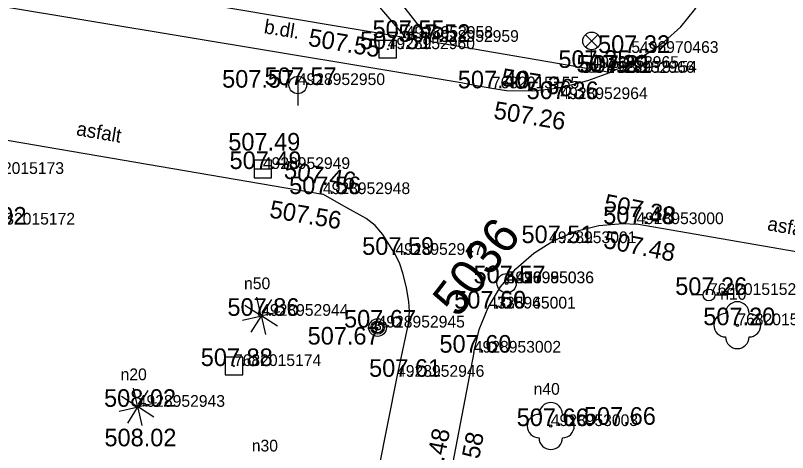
# Model space of a CAD drawing. Extents: x -669251 to -668549, y -1128351 to -1127698.
# Drawn here: x -668743.75 to -668710.85, y -1128091.87 to -1128073.23 of the extents above; entities that cross this region are included whole.
import ezdxf

# ---------------------------------------------------------------- set-up
doc = ezdxf.new("R2010")
doc.units = 0
for name, color, linetype in [('Vrstva 1', 7, 'Continuous'), ('Vrstva 10', 7, 'Continuous'), ('Vrstva 2', 7, 'Continuous'), ('Vrstva 22', 7, 'Continuous'), ('Vrstva 26', 7, 'Continuous'), ('Vrstva 27', 7, 'Continuous'), ('Vrstva 28', 7, 'Continuous'), ('Vrstva 3', 7, 'Continuous'), ('Vrstva 31', 7, 'Continuous'), ('Vrstva 33', 7, 'Continuous'), ('Vrstva 40', 7, 'Continuous'), ('Vrstva 47', 7, 'Continuous'), ('Vrstva 63', 7, 'Continuous')]:
    doc.layers.add(name, color=color, linetype=linetype)

msp = doc.modelspace()

# ---------------------------------------------------------------- linework, layer by layer
at = {"layer": 'Vrstva 1'}
for p, q in [((-668727.12, -1128074.19), (-668727.12, -1128074.19)), ((-668726.02, -1128074.36), (-668726.02, -1128074.36)), ((-668727.89, -1128074.67), (-668727.89, -1128074.67)), ((-668717.51, -1128074.83), (-668717.51, -1128074.83)), ((-668719.2, -1128075.47), (-668719.2, -1128075.47)), ((-668718.53, -1128075.68), (-668718.53, -1128075.68)), ((-668718.43, -1128075.67), (-668718.43, -1128075.67)), ((-668731.72, -1128076.2), (-668731.72, -1128076.2)), ((-668723.45, -1128076.34), (-668723.45, -1128076.34)), ((-668720.53, -1128076.8), (-668720.53, -1128076.8)), ((-668733.21, -1128079.78), (-668733.21, -1128079.78)), ((-668730.65, -1128080.85), (-668730.65, -1128080.85)), ((-668717.29, -1128082.13), (-668717.29, -1128082.13)), ((-668721.01, -1128082.94), (-668721.01, -1128082.94)), ((-668727.56, -1128083.44), (-668727.56, -1128083.44)), ((-668722.82, -1128084.65), (-668722.82, -1128084.65)), ((-668722.82, -1128084.65), (-668722.82, -1128084.65)), ((-668722.82, -1128084.65), (-668722.82, -1128084.65)), ((-668722.816, -1128084.652), (-668722.816, -1128084.652)), ((-668722.816, -1128084.652), (-668722.816, -1128084.652)), ((-668714.2, -1128085.15), (-668714.2, -1128085.15)), ((-668733.28, -1128086.04), (-668733.28, -1128086.04)), ((-668723.593, -1128085.726), (-668723.593, -1128085.726)), ((-668723.59, -1128085.73), (-668723.59, -1128085.73)), ((-668728.32, -1128086.54), (-668728.32, -1128086.54)), ((-668712.99, -1128086.44), (-668712.99, -1128086.44)), ((-668724.22, -1128087.61), (-668724.22, -1128087.61)), ((-668734.44, -1128088.18), (-668734.44, -1128088.18)), ((-668727.49, -1128088.64), (-668727.49, -1128088.64)), ((-668738.54, -1128089.92), (-668738.54, -1128089.92)), ((-668720.94, -1128090.74), (-668720.94, -1128090.74))]:
    msp.add_line(p, q, dxfattribs=at)
at = {"layer": 'Vrstva 10'}
for p, q in [((-668726.02, -1128074.36), (-668730.18, -1128069.02)), ((-668727.12, -1128074.19), (-668753.267, -1128069.782)), ((-668730.65, -1128070.03), (-668727.12, -1128074.19)), ((-668750.66, -1128071.79), (-668724.764, -1128076.096)), ((-668718.43, -1128075.67), (-668726.02, -1128074.36)), ((-668752.392, -1128077.131), (-668730.65, -1128080.85)), ((-668689.83, -1128086.92), (-668717.29, -1128082.13)), ((-668724.22, -1128087.61), (-668725.33, -1128093.44)), ((-668733.13, -1128117.41), (-668727.49, -1128088.64))]:
    msp.add_line(p, q, dxfattribs=at)
for points in [[(-668724.764, -1128076.096), (-668724.107, -1128076.218), (-668723.45, -1128076.34), (-668722.826, -1128076.427), (-668721.728, -1128076.451), (-668720.902, -1128076.369), (-668720.282, -1128076.254), (-668719.354, -1128076.005), (-668718.43, -1128075.67), (-668717.357, -1128075.169), (-668716.614, -1128074.726), (-668716.097, -1128074.35), (-668715.397, -1128073.714), (-668714.8, -1128072.98), (-668713.89, -1128071.66), (-668712.98, -1128070.34)], [(-668727.49, -1128088.64), (-668727.25, -1128087.508), (-668727.009, -1128086.376), (-668726.956, -1128085.843), (-668726.982, -1128085.439), (-668727.09, -1128084.831), (-668727.241, -1128084.227), (-668727.373, -1128083.824), (-668727.56, -1128083.44), (-668728.097, -1128082.568), (-668728.422, -1128082.192), (-668728.813, -1128081.896), (-668729.732, -1128081.373), (-668730.65, -1128080.85)], [(-668724.22, -1128087.61), (-668723.992, -1128086.621), (-668723.612, -1128085.679), (-668723.089, -1128084.809), (-668722.436, -1128084.032), (-668721.669, -1128083.367), (-668720.807, -1128082.83), (-668719.872, -1128082.435), (-668718.886, -1128082.192), (-668717.875, -1128082.107), (-668717.29, -1128082.13)]]:
    msp.add_lwpolyline(points, dxfattribs=at)
at = {"layer": 'Vrstva 22'}
for p, q in [((-668733.288, -1128086), (-668733.46, -1128085.246)), ((-668732.846, -1128085.35), (-668733.26, -1128086.006)), ((-668733.314, -1128086.02), (-668733.97, -1128085.606)), ((-668733.24, -1128086.032), (-668732.486, -1128085.86)), ((-668734.074, -1128086.22), (-668733.32, -1128086.048)), ((-668733.3, -1128086.074), (-668733.714, -1128086.73)), ((-668733.272, -1128086.08), (-668733.1, -1128086.834)), ((-668732.59, -1128086.474), (-668733.246, -1128086.06)), ((-668738.548, -1128089.88), (-668738.72, -1128089.126)), ((-668738.106, -1128089.23), (-668738.52, -1128089.886)), ((-668738.574, -1128089.9), (-668739.23, -1128089.486)), ((-668739.334, -1128090.1), (-668738.58, -1128089.928)), ((-668738.56, -1128089.954), (-668738.974, -1128090.61)), ((-668738.532, -1128089.96), (-668738.36, -1128090.714)), ((-668737.85, -1128090.354), (-668738.506, -1128089.94)), ((-668738.5, -1128089.912), (-668737.746, -1128089.74))]:
    msp.add_line(p, q, dxfattribs=at)
for centre, radius in [((-668733.28, -1128086.04), 0.04), ((-668712.99, -1128086.44), 0.05), ((-668738.54, -1128089.92), 0.04), ((-668720.94, -1128090.74), 0.05)]:
    msp.add_circle(centre, radius, dxfattribs=at)
for centre, start, end in [((-668712.99, -1128085.94), 0, 180), ((-668713.49, -1128086.44), 90, 270), ((-668712.49, -1128086.44), 270, 90), ((-668712.99, -1128086.94), 180, 0), ((-668720.94, -1128090.24), 0, 180), ((-668721.44, -1128090.74), 90, 270), ((-668720.44, -1128090.74), 270, 90), ((-668720.94, -1128091.24), 180, 0)]:
    msp.add_arc(centre, 0.5, start, end, dxfattribs=at)
at = {"layer": 'Vrstva 26'}
for points in [[(-668728.265, -1128075.045), (-668727.515, -1128075.045), (-668727.515, -1128074.295), (-668728.265, -1128074.295)], [(-668734.815, -1128088.555), (-668734.065, -1128088.555), (-668734.065, -1128087.805), (-668734.815, -1128087.805)]]:
    msp.add_lwpolyline(points, close=True, dxfattribs=at)
for centre in [(-668727.89, -1128074.67), (-668734.44, -1128088.18)]:
    msp.add_circle(centre, 0.02, dxfattribs=at)
at = {"layer": 'Vrstva 27'}
for p, q in [((-668731.72, -1128075.825), (-668731.72, -1128077.075)), ((-668733.585, -1128079.78), (-668732.835, -1128079.78))]:
    msp.add_line(p, q, dxfattribs=at)
msp.add_lwpolyline([(-668733.585, -1128080.154), (-668732.835, -1128080.154), (-668732.835, -1128079.404), (-668733.585, -1128079.404)], close=True, dxfattribs=at)
msp.add_circle((-668731.72, -1128076.2), 0.375, dxfattribs=at)
at = {"layer": 'Vrstva 28'}
for p, q in [((-668714.45, -1128085.15), (-668714.95, -1128085.15)), ((-668713.95, -1128085.15), (-668713.45, -1128085.15))]:
    msp.add_line(p, q, dxfattribs=at)
msp.add_circle((-668714.2, -1128085.15), 0.25, dxfattribs=at)
at = {"layer": 'Vrstva 31'}
for radius in [0.375, 0.283, 0.224, 0.112]:
    msp.add_circle((-668728.32, -1128086.54), radius, dxfattribs=at)
at = {"layer": 'Vrstva 33'}
for p, q in [((-668719.465, -1128074.055), (-668718.935, -1128074.585)), ((-668719.465, -1128074.585), (-668718.935, -1128074.055)), ((-668719.2, -1128075.47), (-668719.2, -1128074.695))]:
    msp.add_line(p, q, dxfattribs=at)
for centre, radius in [((-668719.2, -1128074.32), 0.375), ((-668719.2, -1128075.47), 0.19), ((-668719.2, -1128075.47), 0.05)]:
    msp.add_circle(centre, radius, dxfattribs=at)
at = {"layer": 'Vrstva 63'}
for radius in [0.412, 0.412, 0.05, 0.05]:
    msp.add_circle((-668722.82, -1128084.65), radius, dxfattribs=at)

# ---------------------------------------------------------------- texts
at = {"layer": 'Vrstva 2'}
for s, p in [('4928952958', (-668727.12, -1128074.19)), ('4928952959', (-668726.02, -1128074.36)), ('4928952960', (-668727.89, -1128074.67)), ('5496970463', (-668717.51, -1128074.83)), ('4928952965', (-668719.2, -1128075.47)), ('4928952966', (-668718.53, -1128075.68)), ('7682015154', (-668718.43, -1128075.67)), ('4928952950', (-668731.72, -1128076.2)), ('7682015155', (-668723.45, -1128076.34)), ('4928952964', (-668720.53, -1128076.8)), ('4928952949', (-668733.21, -1128079.78)), ('7682015173', (-668745.4, -1128079.99)), ('4928952948', (-668730.65, -1128080.85)), ('7682015172', (-668744.93, -1128082.15)), ('4928953000', (-668717.29, -1128082.13)), ('4928953001', (-668721.01, -1128082.94)), ('4928952947', (-668727.56, -1128083.44)), ('4928985036', (-668722.82, -1128084.65)), ('4976995036', (-668722.82, -1128084.65)), ('4928955036', (-668722.816, -1128084.652)), ('5430985036', (-668722.82, -1128084.65)), ('5496985036', (-668722.816, -1128084.652)), ('7682015152', (-668714.2, -1128085.15)), ('4728965001', (-668723.593, -1128085.726)), ('4335945001', (-668723.59, -1128085.73)), ('4928952944', (-668733.28, -1128086.04)), ('4928952945', (-668728.32, -1128086.54)), ('7682015151', (-668712.99, -1128086.44)), ('4928953002', (-668724.22, -1128087.61)), ('7682015174', (-668734.44, -1128088.18)), ('4928952946', (-668727.49, -1128088.64)), ('4928952943', (-668738.54, -1128089.92)), ('4928953003', (-668720.94, -1128090.74))]:
    msp.add_text(s, height=0.5, dxfattribs=at).set_placement(p)
at = {"layer": 'Vrstva 3'}
for s, p in [('507.55 ', (-668728.535, -1128074.19)), ('507.52 ', (-668727.435, -1128074.36)), ('507.51 ', (-668729.068, -1128074.67)), ('507.32 ', (-668718.925, -1128074.83)), ('507.35 ', (-668720.615, -1128075.47)), ('507.29 ', (-668719.848, -1128075.67)), ('507.31 ', (-668719.708, -1128075.68)), ('507.57 ', (-668733.135, -1128076.2)), ('507.57 ', (-668734.945, -1128076.312)), ('507.40 ', (-668724.901, -1128076.34)), ('507.36 ', (-668721.968, -1128076.8)), ('507.49 ', (-668734.682, -1128078.994)), ('507.49 ', (-668734.628, -1128079.78)), ('507.56 ', (-668732.088, -1128080.85)), ('507.92 ', (-668746.347, -1128082.15)), ('507.48 ', (-668718.705, -1128082.13)), ('507.51 ', (-668722.188, -1128082.94)), ('507.59 ', (-668728.978, -1128083.44)), ('507.57 ', (-668724.235, -1128084.65)), ('507.57 ', (-668724.235, -1128084.65)), ('507.57 ', (-668724.235, -1128084.65)), ('507.57 ', (-668724.231, -1128084.652)), ('507.57 ', (-668724.231, -1128084.652)), ('507.26 ', (-668715.638, -1128085.15)), ('507.60 ', (-668725.057, -1128085.726)), ('507.60 ', (-668725.054, -1128085.73)), ('507.86 ', (-668734.718, -1128086.04)), ('507.20 ', (-668714.441, -1128086.44)), ('507.67 ', (-668729.749, -1128086.54)), ('507.67 ', (-668731.3, -1128087.265)), ('507.60 ', (-668725.684, -1128087.61)), ('507.88 ', (-668735.855, -1128088.18)), ('507.61 ', (-668728.682, -1128088.64)), ('508.02 ', (-668739.976, -1128089.92)), ('507.66 ', (-668722.392, -1128090.74)), ('507.66 ', (-668719.529, -1128090.684)), ('508.02 ', (-668739.959, -1128091.603))]:
    msp.add_text(s, height=0.75, dxfattribs=at).set_placement(p)
for s, rotation, p in [('507.55 ', 350.5101, (-668731.307, -1128074.522)), ('507.36 ', 350.5593, (-668723.09, -1128076.217)), ('507.26 ', 350.5593, (-668723.407, -1128077.625)), ('507.46 ', 350.4312, (-668732.341, -1128080.165)), ('507.38 ', 348.7367, (-668718.723, -1128081.569)), ('507.56 ', 350.4312, (-668732.959, -1128081.844)), ('507.48 ', 348.7367, (-668718.73, -1128083.136)), ('507.48 ', 78.7288, (-668725.827, -1128093.933)), ('507.58 ', 78.7288, (-668724.382, -1128094.087))]:
    msp.add_text(s, height=0.75, rotation=rotation, dxfattribs=at).set_placement(p)
at = {"layer": 'Vrstva 40'}
for s, rotation, p in [('b.dl.', 350.5593, (-668733.189, -1128073.986)), ('asfalt', 350.2933, (-668741.185, -1128078.338)), ('asfalt', 350.1051, (-668711.741, -1128082.387))]:
    msp.add_text(s, height=0.6, rotation=rotation, dxfattribs=at).set_placement(p)
at = {"layer": 'Vrstva 47'}
for s, height, p in [('n50', 0.5, (-668734.01, -1128084.904)), ('n10', 0.499, (-668713.72, -1128085.354)), ('n20', 0.5, (-668739.27, -1128088.784)), ('n40', 0.499, (-668721.669, -1128089.404)), ('n30', 0.5, (-668733.68, -1128091.824))]:
    msp.add_text(s, height=height, dxfattribs=at).set_placement(p)
at = {"layer": 'Vrstva 63'}
msp.add_text('5036', height=1.5, rotation=52.3746, dxfattribs=at).set_placement((-668724.892, -1128086.169))
msp.add_text('5036', height=1.5, rotation=52.3746, dxfattribs=at).set_placement((-668724.892, -1128086.169))

doc.saveas('drawing.dxf')
